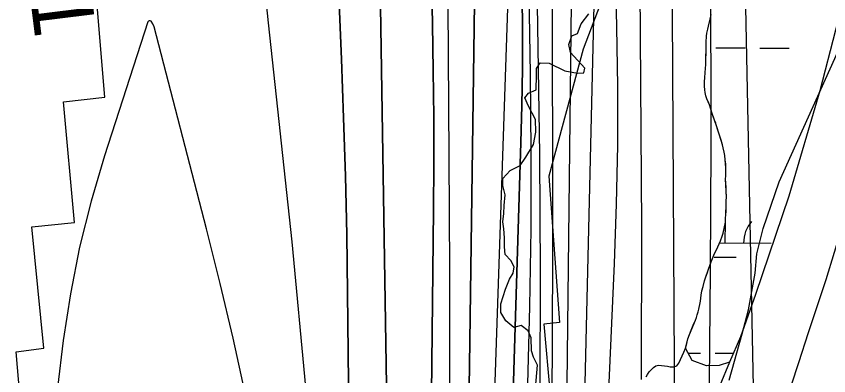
# Model space of a CAD drawing. Extents: x 3172297 to 3210190, y 958463 to 983887.
# Drawn here: x 3201323 to 3202208, y 977638 to 978030 of the extents above; entities that cross this region are included whole.
import ezdxf

# ---------------------------------------------------------------- set-up
doc = ezdxf.new("R2010")
doc.units = 0
for name, color, linetype in [('V-LEVE-TOET', 7, 'Continuous'), ('V-RIVR-EDGE', 7, 'Continuous'), ('V-RIVR-RANG', 7, 'Continuous'), ('V-RRAP-RVMT', 7, 'Continuous'), ('V-SITE-VEGE', 7, 'Continuous'), ('V-TOPO-DPTH', 7, 'Continuous'), ('V-TOPO-MAJR', 7, 'Continuous'), ('V-TOPO-MINR', 7, 'Continuous'), ('V-TOPO-SHOR', 7, 'Continuous'), ('V-TOPO-WATR', 7, 'Continuous'), ('V-WETL-SWMP', 7, 'Continuous')]:
    doc.layers.add(name, color=color, linetype=linetype)

msp = doc.modelspace()

# ---------------------------------------------------------------- linework, layer by layer
at = {"layer": 'V-LEVE-TOET'}
for points in [[(3202232.67, 978081.33), (3202198.49, 977948.68), (3202164.68, 977833.85), (3202128.49, 977726.42), (3202112.03, 977680.34), (3202100.3, 977652.79), (3202089.78, 977627.44)], [(3202167.75, 977628.03), (3202175.87, 977652.59), (3202186.23, 977685.23), (3202205.36, 977743.09), (3202223.52, 977802.39)]]:
    msp.add_lwpolyline(points, dxfattribs=at)
at = {"layer": 'V-RIVR-EDGE'}
for points in [[(3201872.29, 977867.07), (3201878.4, 977876.18), (3201886.69, 977890.07), (3201889.33, 977903.54), (3201888.93, 977917.45), (3201881.14, 977931.82), (3201877.25, 977940.95), (3201881.18, 977946.16), (3201889.45, 977949.62), (3201889.92, 977965.26), (3201889.94, 977973.09), (3201893.87, 977979.16), (3201903.86, 977978.7), (3201920.79, 977970.4), (3201934.7, 977967.76), (3201941.65, 977968.18), (3201942.54, 977973.39), (3201926.93, 977990.38), (3201925.21, 977999.08), (3201928.28, 978008.64), (3201934.8, 978011.23), (3201938.74, 978021.65), (3201947.03, 978032.5)], [(3201888.19, 977616.22), (3201890.88, 977649.68), (3201886.55, 977658.39), (3201884.4, 977665.35), (3201884, 977679.26), (3201880.97, 977687.09), (3201873.16, 977692.76), (3201865.33, 977690.61), (3201856.66, 977698.02), (3201851.03, 977707.16), (3201851.05, 977716.29), (3201856.31, 977732.36), (3201860.68, 977743.22), (3201864.61, 977749.73), (3201865.5, 977756.68), (3201862.04, 977763.64), (3201855.97, 977770.18), (3201855.12, 977778.44), (3201855.14, 977788.44), (3201854.3, 977798), (3201853.45, 977805.83), (3201854.34, 977814.95), (3201854.79, 977823.65), (3201855.69, 977835.38), (3201853.11, 977845.38), (3201853.13, 977853.21), (3201861.41, 977861.88), (3201872.29, 977867.07)]]:
    msp.add_lwpolyline(points, dxfattribs=at)
at = {"layer": 'V-RRAP-RVMT'}
for p, q in [((3201419.73, 977941.66), (3201399.65, 978184.01)), ((3201980.63, 978098.27), (3201940.83, 977994.03)), ((3201940.83, 977994.03), (3201903.49, 977855.75)), ((3201374.57, 977936.74), (3201419.73, 977941.66)), ((3201386.77, 977805.13), (3201374.57, 977936.74)), ((3201903.49, 977855.75), (3201915.13, 977696.26)), ((3201340.11, 977800.24), (3201386.77, 977805.13)), ((3201353.21, 977668.02), (3201340.11, 977800.24)), ((3201915.13, 977696.26), (3201898.06, 977694.11)), ((3201898.06, 977694.11), (3201908.98, 977567.96)), ((3201323.17, 977664.05), (3201353.21, 977668.02)), ((3201333.88, 977532.71), (3201323.17, 977664.05))]:
    msp.add_line(p, q, dxfattribs=at)
at = {"layer": 'V-SITE-VEGE'}
for points in [[(3202232.67, 978081.33), (3202198.49, 977948.68), (3202164.68, 977833.85), (3202128.49, 977726.42), (3202112.03, 977680.34), (3202100.3, 977652.79), (3202089.78, 977627.44)], [(3202009.26, 977636.72), (3202010.74, 977639.58), (3202012.72, 977642.45), (3202017.29, 977647.06), (3202020.02, 977648.69), (3202023, 977649.45), (3202029.46, 977648.98), (3202032.57, 977648.5), (3202035.55, 977647.77), (3202039.15, 977647.78), (3202042.75, 977648.92), (3202044.85, 977651.91), (3202048.81, 977659.66), (3202050.51, 977663.61), (3202052.11, 977668.09), (3202054.92, 977678.29), (3202056.51, 977683.14), (3202063.03, 977698.45), (3202064.13, 977701.44), (3202064.99, 977704.43), (3202066.09, 977707.66), (3202066.82, 977710.65), (3202068.52, 977719.22), (3202068.88, 977722.58), (3202069.37, 977725.81), (3202070.21, 977730.54), (3202071.56, 977735.14), (3202073.15, 977741.61), (3202074, 977744.59), (3202077.31, 977754.3), (3202080.26, 977762.38), (3202083.21, 977769.35), (3202087.64, 977778.69), (3202088.87, 977781.8), (3202090.34, 977785.04), (3202092.19, 977790.27), (3202093.29, 977793.62), (3202095.72, 977805.31), (3202095.95, 977809.54), (3202096.3, 977813.64), (3202096.75, 977824.82), (3202096.73, 977828.18), (3202096.96, 977832.9), (3202096.01, 977852.4), (3202096.24, 977856), (3202096.32, 977864.94), (3202095.66, 977873.51), (3202095.02, 977878.23), (3202094.38, 977881.83), (3202092.61, 977889.65), (3202089.46, 977900.44), (3202086.18, 977910.49), (3202081.4, 977923.76), (3202078.25, 977933.19), (3202075.61, 977939.89), (3202074.61, 977942.99), (3202073.72, 977946.71), (3202073.33, 977949.81), (3202073.07, 977953.66), (3202073.05, 977958.39), (3202073.52, 977963.11), (3202074.22, 977973.17), (3202074.58, 977977.03), (3202074.54, 977984.48), (3202074.88, 977994.17), (3202074.96, 978001.63), (3202075.31, 978008.21), (3202075.67, 978011.32), (3202076.52, 978015.92), (3202077.25, 978019.03), (3202079.32, 978026.86), (3202080.42, 978031.71)]]:
    msp.add_lwpolyline(points, dxfattribs=at)
at = {"layer": 'V-TOPO-DPTH'}
for points in [[(3201810.11, 975668.42), (3201865.88, 976781.63), (3201866.34, 976791.04), (3201866.76, 976800.44), (3201867.16, 976809.84), (3201867.52, 976819.25), (3201887.69, 977364.2), (3201891.46, 977492.89), (3201893.89, 977621.6), (3201894.33, 977750.34), (3201893.43, 977879.08), (3201890, 978112.34), (3201889.68, 978124.46), (3201889.15, 978136.57), (3201888.32, 978148.67), (3201887.3, 978160.75), (3201865.87, 978381), (3201853.29, 978503.13), (3201839.8, 978625.14), (3201824.92, 978746.99), (3201809.12, 978868.74), (3201808.02, 979599.38)], [(3201676.69, 979526.94), (3201681, 979498.94), (3201719.9, 979236.73), (3201743.19, 979077.56), (3201766.06, 978918.33), (3201788.3, 978759.01), (3201810.11, 978599.63), (3201871.85, 978141.82), (3201872.28, 978138.18), (3201872.62, 978134.54), (3201872.83, 978130.89), (3201872.95, 978127.23), (3201874.16, 978053.8), (3201874.54, 978013.43), (3201874.53, 977973.06), (3201873.94, 977932.69), (3201872.96, 977892.33), (3201861.09, 977513.55)], [(3201676.69, 979526.94), (3201681, 979498.94), (3201719.9, 979236.73), (3201743.19, 979077.56), (3201766.06, 978918.33), (3201788.3, 978759.01), (3201810.11, 978599.63), (3201871.85, 978141.82), (3201872.28, 978138.18), (3201872.62, 978134.54), (3201872.83, 978130.89), (3201872.95, 978127.23), (3201874.16, 978053.8), (3201874.54, 978013.43), (3201874.53, 977973.06), (3201873.94, 977932.69), (3201872.96, 977892.33), (3201861.09, 977513.55)], [(3201749.21, 976122.83), (3201766, 976782.2), (3201766.21, 976791.44), (3201766.4, 976800.67), (3201766.55, 976809.9), (3201766.67, 976819.13), (3201777.65, 977818.67), (3201777.97, 977869.33), (3201777.97, 977919.99), (3201777.51, 977970.65), (3201776.73, 978021.31), (3201774.86, 978114.16), (3201774.72, 978118.39), (3201774.51, 978122.61), (3201774.19, 978126.83), (3201773.79, 978131.04), (3201741.22, 978436.24), (3201724.08, 978593), (3201706.39, 978749.7), (3201687.88, 978906.3), (3201668.83, 979062.84), (3201611.53, 979523.76)], [(3201611.53, 979523.76), (3201668.83, 979062.84), (3201687.88, 978906.3), (3201706.39, 978749.7), (3201724.08, 978593), (3201741.22, 978436.24), (3201773.79, 978131.04), (3201774.19, 978126.83), (3201774.51, 978122.61), (3201774.72, 978118.39), (3201774.86, 978114.16), (3201776.73, 978021.31), (3201777.51, 977970.65), (3201777.97, 977919.99), (3201777.97, 977869.33), (3201777.65, 977818.67), (3201766.67, 976819.13), (3201766.55, 976809.9), (3201766.4, 976800.67), (3201766.21, 976791.44), (3201766, 976782.2), (3201749.21, 976122.83)], [(3201735.16, 977077.05), (3201719.7, 978063.6), (3201719.07, 978089.71), (3201718.14, 978115.8), (3201716.77, 978141.88), (3201715.11, 978167.94), (3201709.26, 978248.7), (3201703.98, 978315.09), (3201698.08, 978381.42), (3201691.23, 978447.65), (3201683.77, 978513.83), (3201680.76, 978538.85), (3201671.31, 978617.5), (3201661.83, 978696.13), (3201652.32, 978774.77), (3201642.79, 978853.4), (3201630.81, 978952.08), (3201619.04, 979045.35), (3201606.67, 979138.54), (3201593.41, 979231.6), (3201579.57, 979324.58), (3201556.61, 979473.83), (3201553.69, 979492.11), (3201550.64, 979510.36)], [(3201550.64, 979510.36), (3201553.69, 979492.11), (3201556.61, 979473.83), (3201579.57, 979324.58), (3201593.41, 979231.6), (3201606.67, 979138.54), (3201619.04, 979045.35), (3201630.81, 978952.08), (3201642.79, 978853.4), (3201652.32, 978774.77), (3201661.83, 978696.13), (3201671.31, 978617.5), (3201680.76, 978538.85), (3201683.77, 978513.83), (3201691.23, 978447.65), (3201698.08, 978381.42), (3201703.98, 978315.09), (3201709.26, 978248.7), (3201715.11, 978167.94), (3201716.77, 978141.88), (3201718.14, 978115.8), (3201719.07, 978089.71), (3201719.7, 978063.6), (3201735.16, 977077.05)], [(3201640.09, 979514.66), (3201662.49, 979381.83), (3201675.62, 979302), (3201688.34, 979222.1), (3201700.42, 979142.1), (3201712.09, 979062.04), (3201745.16, 978828.58), (3201756.35, 978748.87), (3201767.4, 978669.13), (3201778.24, 978589.36), (3201788.95, 978509.58), (3201795.55, 978459.93), (3201802.26, 978404.89), (3201808.18, 978349.79), (3201812.91, 978294.57), (3201816.84, 978239.27), (3201820.05, 978186.11), (3201821.47, 978157.33), (3201822.46, 978128.53), (3201822.8, 978099.73), (3201822.73, 978070.91), (3201816.9, 977649.7), (3201814.86, 977508.18)], [(3201814.86, 977508.18), (3201816.9, 977649.7), (3201822.73, 978070.91), (3201822.8, 978099.73), (3201822.46, 978128.53), (3201821.47, 978157.33), (3201820.05, 978186.11), (3201816.84, 978239.27), (3201812.91, 978294.57), (3201808.18, 978349.79), (3201802.26, 978404.89), (3201795.55, 978459.93), (3201788.95, 978509.58), (3201778.24, 978589.36), (3201767.4, 978669.13), (3201756.35, 978748.87), (3201745.16, 978828.58), (3201712.09, 979062.04), (3201700.42, 979142.1), (3201688.34, 979222.1), (3201675.62, 979302), (3201662.49, 979381.83), (3201640.09, 979514.66)], [(3201694.03, 976847.39), (3201684.15, 977728.4), (3201683.15, 977792.05), (3201681.78, 977855.69), (3201679.83, 977919.32), (3201677.5, 977982.94), (3201672.5, 978104.87), (3201672.37, 978107.52), (3201672.2, 978110.16), (3201671.97, 978112.8), (3201671.72, 978115.44), (3201637.47, 978435.02), (3201619.57, 978597.39), (3201601, 978759.68), (3201581.45, 978921.85), (3201561.23, 979083.95), (3201510.39, 979481.62), (3201509.49, 979488.27), (3201508.51, 979494.91), (3201507.42, 979501.52)], [(3201507.42, 979501.52), (3201508.51, 979494.91), (3201509.49, 979488.27), (3201510.39, 979481.62), (3201561.23, 979083.95), (3201581.45, 978921.85), (3201601, 978759.68), (3201619.57, 978597.39), (3201637.47, 978435.02), (3201671.72, 978115.44), (3201671.97, 978112.8), (3201672.2, 978110.16), (3201672.37, 978107.52), (3201672.5, 978104.87), (3201677.5, 977982.94), (3201679.83, 977919.32), (3201681.78, 977855.69), (3201683.15, 977792.05), (3201684.15, 977728.4), (3201694.03, 976847.39)]]:
    msp.add_lwpolyline(points, dxfattribs=at)
at = {"layer": 'V-TOPO-MAJR'}
for points in [[(3202139.46, 976977.94), (3202116.62, 978112.23), (3202115.93, 978138.15), (3202115.02, 978164.06), (3202113.77, 978189.95), (3202112.31, 978215.84), (3202104.24, 978343.5), (3202101.77, 978381.95), (3202099.23, 978420.39), (3202096.61, 978458.82), (3202093.92, 978497.25), (3202091.28, 978535.69), (3202088.77, 978574.13), (3202086.45, 978612.59), (3202084.26, 978651.05), (3202078.37, 978758.9), (3202072.28, 978851.2), (3202064.8, 978943.37), (3202055.24, 979035.34), (3202044.28, 979127.19), (3201978.2, 979632.56)], [(3201933.56, 977232.86), (3201954.42, 978119.13), (3201954.56, 978131.84), (3201954.51, 978144.55), (3201954.14, 978157.25), (3201953.57, 978169.95), (3201952.72, 978182.63), (3201951.69, 978195.3), (3201950.4, 978207.95), (3201948.93, 978220.58), (3201948.14, 978226.87), (3201946.28, 978242.64), (3201944.62, 978258.43), (3201943.24, 978274.25), (3201942.04, 978290.09), (3201915.56, 978690.12), (3201914.4, 978723), (3201914.6, 978755.84), (3201850.07, 979570.26)], [(3201638.6, 977625.78), (3201623.73, 977783.99), (3201598.07, 978022.75), (3201593.93, 978061.44), (3201589.8, 978100.14), (3201585.69, 978138.84), (3201581.6, 978177.54), (3201546.15, 978514.04), (3201541.04, 978570.45)]]:
    msp.add_lwpolyline(points, dxfattribs=at)
at = {"layer": 'V-TOPO-MINR'}
for points in [[(3201810.11, 975668.42), (3201865.88, 976781.63), (3201866.34, 976791.04), (3201866.76, 976800.44), (3201867.16, 976809.84), (3201867.52, 976819.25), (3201887.69, 977364.2), (3201891.46, 977492.89), (3201893.89, 977621.6), (3201894.33, 977750.34), (3201893.43, 977879.08), (3201890, 978112.34), (3201889.68, 978124.46), (3201889.15, 978136.57), (3201888.32, 978148.67), (3201887.3, 978160.75), (3201865.87, 978381), (3201853.29, 978503.13), (3201839.8, 978625.14), (3201824.92, 978746.99), (3201809.12, 978868.74), (3201808.02, 979599.38)], [(3202004.35, 977633.8), (3202004.53, 977800.63), (3202002.43, 978112.66), (3202002.25, 978131.48), (3202002, 978150.29), (3202001.64, 978169.1), (3202001.21, 978187.91), (3201996.14, 978386.41), (3201995.84, 978407.1), (3201995.84, 978427.79), (3201996.3, 978448.46), (3201997.06, 978469.14), (3201997.76, 978489.81), (3201998.08, 978510.49), (3201997.81, 978531.16), (3201997.16, 978551.84), (3201990.64, 978694.82), (3201882.91, 979602)], [(3202032.9, 976237.63), (3202069.31, 976777.17), (3202069.97, 976788.57), (3202070.51, 976799.97), (3202070.85, 976811.38), (3202071.05, 976822.8), (3202079.52, 977752.42), (3202079.97, 977820.28), (3202080.22, 977888.15), (3202080.14, 977956.02), (3202079.84, 978023.89), (3202079.04, 978144.67), (3202078.93, 978152.15), (3202078.75, 978159.62), (3202078.46, 978167.09), (3202078.09, 978174.56), (3202063.26, 978434.91), (3202058.16, 978516.59), (3201972.56, 979390.35), (3201943.18, 979604.34)], [(3201848.53, 976068.29), (3201882.66, 976764), (3201883.52, 976782.2), (3201884.33, 976800.4), (3201885.08, 976818.61), (3201885.78, 976836.82), (3201896.3, 977122.52), (3201901.31, 977283.59), (3201905.1, 977444.69), (3201907.04, 977605.82), (3201907.76, 977766.97), (3201907.36, 978096.7), (3201907.07, 978117.71), (3201906.45, 978138.71), (3201905.3, 978159.69), (3201903.82, 978180.66), (3201893.04, 978310.39), (3201885.28, 978396.15), (3201876.69, 978481.81), (3201866.84, 978567.34), (3201856.16, 978652.78), (3201829.48, 978854.16), (3201817.99, 979589.45)], [(3201921.82, 977500.51), (3201928.45, 978077.32), (3201928.43, 978109.36), (3201927.89, 978141.38), (3201926.57, 978173.37), (3201924.74, 978205.36), (3201922.32, 978240.06), (3201918.45, 978289.34), (3201913.99, 978338.57), (3201908.66, 978387.7), (3201902.74, 978436.78), (3201898.73, 978467.81), (3201891.05, 978532.42), (3201884.3, 978597.12), (3201878.94, 978661.95), (3201874.49, 978726.86), (3201864.95, 978891.79), (3201832.72, 979580.75)], [(3201962.66, 977483.97), (3201974.95, 977760.54), (3201977.15, 977824.91), (3201978.48, 977889.3), (3201978.48, 977953.7), (3201977.61, 978018.1), (3201974.78, 978137.14), (3201974.64, 978142.04), (3201974.49, 978146.93), (3201974.3, 978151.82), (3201974.09, 978156.72), (3201956.78, 978530.27), (3201955.99, 978559.18), (3201955.94, 978588.09), (3201956.98, 978616.97), (3201958.76, 978645.84), (3201869.54, 979558.28)], [(3201824.28, 976256.95), (3201832.58, 976392.75), (3201839.75, 976528.62), (3201852.19, 976796.08), (3201852.38, 976800.47), (3201852.47, 976802.67), (3201852.54, 976804.86), (3201880.58, 977628.97), (3201882.82, 977713.38), (3201884.19, 977797.79), (3201884.29, 977882.21), (3201883.54, 977966.64), (3201881.01, 978120.21), (3201880.77, 978127.86), (3201880.37, 978135.49), (3201879.73, 978143.11), (3201878.94, 978150.72), (3201842.88, 978452.96), (3201823.45, 978611.61), (3201803.36, 978770.18), (3201782.28, 978928.62), (3201760.54, 979086.97), (3201696.25, 979544.73)], [(3201749.21, 976122.83), (3201766, 976782.2), (3201766.21, 976791.44), (3201766.4, 976800.67), (3201766.55, 976809.9), (3201766.67, 976819.13), (3201777.65, 977818.67), (3201777.97, 977869.33), (3201777.97, 977919.99), (3201777.51, 977970.65), (3201776.73, 978021.31), (3201774.86, 978114.16), (3201774.72, 978118.39), (3201774.51, 978122.61), (3201774.19, 978126.83), (3201773.79, 978131.04), (3201741.22, 978436.24), (3201724.08, 978593), (3201706.39, 978749.7), (3201687.88, 978906.3), (3201668.83, 979062.84), (3201611.53, 979523.76)], [(3201795.4, 977629.12), (3201795.45, 977753.06), (3201794.96, 977876.99), (3201793.37, 978097.79), (3201793.13, 978111.32), (3201792.68, 978124.85), (3201791.94, 978138.36), (3201791, 978151.87), (3201776.06, 978337.4), (3201766.75, 978443.58), (3201756.43, 978549.66), (3201744.6, 978655.58), (3201731.76, 978761.4), (3201703.07, 978984.58), (3201694.57, 979049.86), (3201685.95, 979115.11), (3201677.13, 979180.34), (3201668.17, 979245.55), (3201661.25, 979295.38), (3201655.4, 979335.62), (3201649.21, 979375.82), (3201642.51, 979415.93), (3201635.46, 979455.98), (3201622.91, 979524.77)], [(3201735.16, 977077.05), (3201719.7, 978063.6), (3201719.07, 978089.71), (3201718.14, 978115.8), (3201716.77, 978141.88), (3201715.11, 978167.94), (3201709.26, 978248.7), (3201703.98, 978315.09), (3201698.08, 978381.42), (3201691.23, 978447.65), (3201683.77, 978513.83), (3201680.76, 978538.85), (3201671.31, 978617.5), (3201661.83, 978696.13), (3201652.32, 978774.77), (3201642.79, 978853.4), (3201630.81, 978952.08), (3201619.04, 979045.35), (3201606.67, 979138.54), (3201593.41, 979231.6), (3201579.57, 979324.58), (3201556.61, 979473.83), (3201553.69, 979492.11), (3201550.64, 979510.36)], [(3201814.86, 977508.18), (3201816.9, 977649.7), (3201822.73, 978070.91), (3201822.8, 978099.73), (3201822.46, 978128.53), (3201821.47, 978157.33), (3201820.05, 978186.11), (3201816.84, 978239.27), (3201812.91, 978294.57), (3201808.18, 978349.79), (3201802.26, 978404.89), (3201795.55, 978459.93), (3201788.95, 978509.58), (3201778.24, 978589.36), (3201767.4, 978669.13), (3201756.35, 978748.87), (3201745.16, 978828.58), (3201712.09, 979062.04), (3201700.42, 979142.1), (3201688.34, 979222.1), (3201675.62, 979302), (3201662.49, 979381.83), (3201640.09, 979514.66)], [(3201694.03, 976847.39), (3201684.15, 977728.4), (3201683.15, 977792.05), (3201681.78, 977855.69), (3201679.83, 977919.32), (3201677.5, 977982.94), (3201672.5, 978104.87), (3201672.37, 978107.52), (3201672.2, 978110.16), (3201671.97, 978112.8), (3201671.72, 978115.44), (3201637.47, 978435.02), (3201619.57, 978597.39), (3201601, 978759.68), (3201581.45, 978921.85), (3201561.23, 979083.95), (3201510.39, 979481.62), (3201509.49, 979488.27), (3201508.51, 979494.91), (3201507.42, 979501.52)], [(3201833.41, 977287.97), (3201861.79, 978124.84), (3201861.89, 978129.04), (3201861.92, 978133.25), (3201861.85, 978137.45), (3201861.72, 978141.65), (3201861.48, 978145.85), (3201861.17, 978150.04), (3201860.73, 978154.22), (3201860.22, 978158.39), (3201859.54, 978163.33), (3201858.62, 978169.97), (3201857.69, 978176.61), (3201856.75, 978183.24), (3201855.8, 978189.87), (3201763.42, 978828.55), (3201745.83, 978948.55), (3201727.93, 979068.5), (3201709.58, 979188.39), (3201690.92, 979308.22), (3201660.27, 979502.58)], [(3202044.5, 976881.49), (3202037.91, 978098.15), (3202037.72, 978126.38), (3202037.49, 978154.6), (3202037.18, 978182.82), (3202036.83, 978211.04), (3202036.32, 978248.37), (3202036.24, 978257.93), (3202036.22, 978267.48), (3202036.3, 978277.04), (3202036.44, 978286.59), (3202036.52, 978296.15), (3202036.47, 978305.7), (3202036.22, 978315.24), (3202035.84, 978324.79), (3202025.29, 978530.68), (3201944.04, 979330.81), (3201940.04, 979363.57), (3201935.99, 979396.33), (3201931.89, 979429.07), (3201927.74, 979461.81), (3201926.54, 979471.18), (3201922.86, 979499.22)], [(3201572.63, 977618.95), (3201559.55, 977678.97), (3201545.38, 977738.74), (3201530.48, 977798.35), (3201473.3, 978018.45), (3201472.02, 978021.66), (3201469.98, 978024.44), (3201468.94, 978024.94), (3201467.99, 978025.04), (3201467.18, 978024.54), (3201466.46, 978023.64), (3201419.32, 977877.83), (3201404.78, 977828.2), (3201392.09, 977778.16), (3201382.19, 977727.49), (3201374.15, 977676.41), (3201367.98, 977624.97)]]:
    msp.add_lwpolyline(points, dxfattribs=at)
at = {"layer": 'V-TOPO-SHOR'}
msp.add_lwpolyline([(3202099.85, 977633.11), (3202113.93, 977683.66), (3202120.97, 977709.8), (3202128.05, 977749.89), (3202129.84, 977770.82), (3202136.89, 977798.71), (3202154.45, 977849.24), (3202236.87, 978032.16), (3202328.32, 978338.89), (3202412.71, 978612.49), (3202442.63, 978718.81), (3202472.65, 978870.46), (3202457.03, 978901.9), (3202446.63, 978928.08)], dxfattribs=at)
at = {"layer": 'V-TOPO-WATR'}
msp.add_lwpolyline([(3201861.09, 977513.55), (3201872.96, 977892.33), (3201873.94, 977932.69), (3201874.53, 977973.06), (3201874.54, 978013.43), (3201874.16, 978053.8), (3201872.95, 978127.23), (3201872.83, 978130.89), (3201872.62, 978134.54), (3201872.28, 978138.18), (3201871.85, 978141.82), (3201810.11, 978599.63), (3201788.3, 978759.01), (3201766.06, 978918.33), (3201743.19, 979077.56), (3201719.9, 979236.73), (3201681, 979498.94), (3201676.69, 979526.94)], dxfattribs=at)
at = {"layer": 'V-WETL-SWMP'}
for p, q in [((3202085.34, 977995.38), (3202117.34, 977995.3)), ((3202133.34, 977995.26), (3202165.34, 977995.18)), ((3202095.66, 977782.75), (3202095.72, 977806.18)), ((3202089.25, 977782.76), (3202145.66, 977782.62)), ((3202083.62, 977767.35), (3202107.62, 977767.29)), ((3202055.02, 977662.78), (3202068.52, 977662.74)), ((3202084.52, 977662.7), (3202104.51, 977662.65))]:
    msp.add_line(p, q, dxfattribs=at)
for points in [[(3202232.67, 978081.33), (3202198.49, 977948.68), (3202164.68, 977833.85), (3202128.49, 977726.42), (3202112.03, 977680.34), (3202100.3, 977652.79), (3202089.07, 977649.31), (3202075.01, 977648.88), (3202059.61, 977654.59), (3202052.11, 977668.09), (3202053.58, 977673.19), (3202054.92, 977678.29), (3202056.51, 977683.14), (3202058.36, 977687.62), (3202060.08, 977691.48), (3202061.43, 977694.84), (3202063.03, 977698.45), (3202064.13, 977701.44), (3202064.99, 977704.42), (3202066.09, 977707.66), (3202066.82, 977710.64), (3202067.92, 977715.87), (3202068.52, 977719.22), (3202068.88, 977722.58), (3202069.37, 977725.81), (3202070.21, 977730.54), (3202071.56, 977735.14), (3202073.15, 977741.61), (3202074, 977744.59), (3202075.11, 977747.7), (3202076.09, 977750.56), (3202077.31, 977754.3), (3202079.03, 977759.15), (3202080.26, 977762.38), (3202081.73, 977765.74), (3202083.21, 977769.35), (3202084.69, 977772.59), (3202087.64, 977778.69), (3202088.87, 977781.8), (3202090.34, 977785.04), (3202092.18, 977790.26), (3202093.29, 977793.62), (3202093.9, 977796.61), (3202094.75, 977800.46), (3202095.72, 977805.31), (3202095.95, 977809.54), (3202096.3, 977813.64), (3202096.41, 977817.24), (3202096.52, 977820.6), (3202096.75, 977824.82), (3202096.73, 977828.18), (3202096.96, 977832.9), (3202096.69, 977837.99), (3202096.42, 977842.83), (3202096.15, 977848.55), (3202096.01, 977852.4), (3202096.24, 977856), (3202096.34, 977860.84), (3202096.32, 977864.95), (3202096.06, 977868.92)], [(3202096.06, 977868.92), (3202095.66, 977873.51), (3202095.02, 977878.23), (3202094.38, 977881.83), (3202093.37, 977886.55), (3202092.61, 977889.65), (3202091.1, 977894.98), (3202089.46, 977900.44), (3202087.69, 977905.78), (3202086.18, 977910.49), (3202085.17, 977913.34), (3202084.04, 977916.45), (3202082.53, 977920.54), (3202081.4, 977923.76), (3202079.76, 977928.6), (3202078.25, 977933.19), (3202076.87, 977936.79), (3202075.61, 977939.89), (3202074.61, 977942.99), (3202073.72, 977946.71), (3202073.33, 977949.82), (3202073.07, 977953.67), (3202073.05, 977958.39), (3202073.52, 977963.11), (3202073.87, 977968.08), (3202074.22, 977973.17), (3202074.58, 977977.03), (3202074.56, 977981), (3202074.54, 977984.48), (3202074.65, 977988.08), (3202074.87, 977994.17), (3202074.96, 978001.63), (3202075.31, 978008.21), (3202075.67, 978011.32), (3202076.52, 978015.92), (3202077.25, 978019.03), (3202078.47, 978023.76), (3202079.32, 978026.86), (3202080.42, 978031.71)]]:
    msp.add_lwpolyline(points, dxfattribs=at)
msp.add_arc((3202150.9, 977783.09), 35.25, 139.08651, 180.63017, dxfattribs=at)

# ---------------------------------------------------------------- texts
at = {"layer": 'V-RIVR-RANG'}
msp.add_text('-41', height=67, rotation=277.03833, dxfattribs=at).set_placement((3201328.08, 978133.09))

doc.saveas('drawing.dxf')
